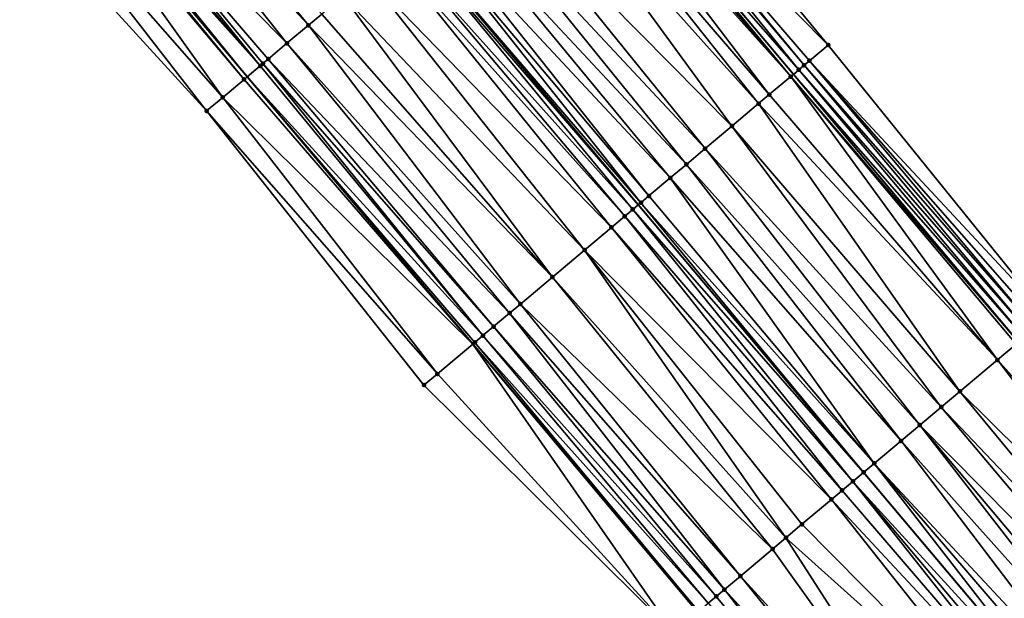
# Model space of a CAD drawing. Header units: feet. Extents: x 2004186 to 2014793, y 836912 to 864902.
# Tile 465 of 656: x 2007906 to 2007962, y 851328 to 851361. Entities that reach past the tile are written whole.
import ezdxf

# ---------------------------------------------------------------- set-up
doc = ezdxf.new("R2010")
doc.units = ezdxf.units.FT
doc.header["$LTSCALE"] = 100
doc.header["$MEASUREMENT"] = 0
for name, color, linetype, lineweight in [('EP_Travel Lane', 5, 'Continuous', 40), ('GPL_Skip Line', 2, 'Continuous', 40), ('Road Shots', 4, 'Continuous', 200), ('Road X-Section', 30, 'Continuous', 13)]:
    doc.layers.add(name, color=color, linetype=linetype, lineweight=lineweight)
doc.layers.add('I-77 SB_MM21-27-Surface-Border', color=7, linetype='Continuous')
doc.layers.add('I-77 SB_MM21-27-Surface-TIN', color=7, linetype='Continuous')

msp = doc.modelspace()

# ---------------------------------------------------------------- linework, layer by layer
at = {"layer": 'EP_Travel Lane'}
for points in [[(2007975.73898233, 851327.6280326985, 432.6249434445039), (2007962.876371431, 851342.9429631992, 432.7072219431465), (2007950.01375748, 851358.2578973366, 432.7882869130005), (2007937.151135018, 851373.5728416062, 432.866027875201), (2007924.28848729, 851388.8878159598, 432.9338996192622), (2007911.425858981, 851404.2027671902, 433.009352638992), (2007898.563325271, 851419.5176057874, 433.1217602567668), (2007885.700702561, 851434.8325503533, 433.1994083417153), (2007872.840440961, 851450.1340239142, 433.2726472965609), (2007859.961248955, 851465.4350803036, 433.3395242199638), (2007847.082088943, 851480.7360986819, 433.4193577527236), (2007834.202984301, 851496.037051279, 433.5215418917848), (2007821.323880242, 851511.3380031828, 433.6239527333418), (2007808.444643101, 851526.6391131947, 433.6726214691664), (2007795.565464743, 851541.9401533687, 433.7450020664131), (2007782.686232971, 851557.2412570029, 433.7958498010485), (2007769.80045487, 851572.5534538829, 433.8815698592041)], [(2007944.582377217, 851327.5398192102, 432.6646370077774), (2007931.693373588, 851342.8324716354, 432.7575893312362), (2007918.804311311, 851358.1251936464, 432.8276804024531), (2007905.915271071, 851373.4178895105, 432.9063615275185), (2007893.026182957, 851388.7106421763, 432.9663860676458), (2007880.13716598, 851404.0033104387, 433.0541352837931), (2007867.248110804, 851419.296024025, 433.1269895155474), (2007854.36051327, 851434.606246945, 433.2021703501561), (2007841.501668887, 851449.9243548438, 433.2782404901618), (2007828.642855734, 851465.2424255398, 433.3669075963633), (2007815.784082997, 851480.56044809, 433.4719377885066), (2007802.925207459, 851495.878593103, 433.5353910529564), (2007790.066345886, 851511.1967214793, 433.6044843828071), (2007777.207489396, 851526.5148438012, 433.675666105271), (2007764.348645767, 851541.832950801, 433.7520069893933), (2007751.491628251, 851557.1347434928, 433.8221837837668), (2007738.599280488, 851572.4246686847, 433.8977102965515)]]:
    msp.add_polyline3d(points, dxfattribs=at)
at = {"layer": 'GPL_Skip Line'}
msp.add_polyline3d([(2007966.90585172, 851320.1897797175, 432.7869067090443), (2007954.024274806, 851335.4887410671, 432.8691550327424), (2007941.142724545, 851350.7876707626, 432.9617984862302), (2007928.261137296, 851366.0866443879, 433.0400154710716), (2007915.379555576, 851381.385611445, 433.1203894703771), (2007902.497949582, 851396.6846073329, 433.1912953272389), (2007889.616391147, 851411.983546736, 433.2807508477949), (2007876.7347808, 851427.2825477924, 433.3499594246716), (2007863.858044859, 851442.5856334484, 433.4222899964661), (2007850.991867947, 851457.8975870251, 433.4969515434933), (2007838.125702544, 851473.2095269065, 433.5762656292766), (2007825.259586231, 851488.5214083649, 433.6754273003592), (2007812.393429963, 851503.8333373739, 433.7584349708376), (2007799.527177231, 851519.1453811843, 433.8024421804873), (2007786.660995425, 851534.457340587, 433.87512449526), (2007773.794784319, 851549.7693348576, 433.9359613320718), (2007760.925126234, 851565.0783076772, 434.0207287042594)], dxfattribs=at)
at = {"layer": 'I-77 SB_MM21-27-Surface-Border', "color": 3, "linetype": 'ByBlock', "lineweight": -2}
for points in [[(2007771.785840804, 851574.226251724, 433.721839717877), (2007784.359459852, 851558.6478275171, 433.6747839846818), (2007797.531852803, 851543.5932292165, 433.5899301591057), (2007810.551148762, 851528.4099401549, 433.5146721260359), (2007823.876611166, 851513.4840653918, 433.4091519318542), (2007837.048867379, 851498.4296298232, 433.2690395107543), (2007849.915049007, 851483.1176706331, 433.1962789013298), (2007862.781279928, 851467.8056527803, 433.1434309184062), (2007876.565888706, 851453.2661024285, 432.934903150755), (2007888.514192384, 851437.2025006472, 433.0035607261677), (2007901.701624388, 851422.1613235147, 432.8718819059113), (2007914.27722043, 851406.6047273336, 432.7900002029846), (2007926.699946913, 851390.9191701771, 432.7554523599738), (2007939.275635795, 851375.3624637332, 432.7097808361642), (2007952.004267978, 851359.9346306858, 432.6455419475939), (2007964.579924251, 851344.3779629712, 432.5871516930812), (2007977.767407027, 851329.336725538, 432.475256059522), (2007990.798725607, 851314.140096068, 432.4224696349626)], [(2007943.161217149, 851326.3435795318, 432.5948221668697), (2007928.902533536, 851340.4834130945, 432.6035310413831), (2007916.479969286, 851356.168777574, 432.7013596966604), (2007902.986319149, 851370.9526016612, 432.740860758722), (2007889.798714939, 851385.9939833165, 432.8053747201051), (2007876.611148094, 851401.0353205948, 432.8844560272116), (2007863.576594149, 851416.20544861, 432.9721088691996), (2007850.688726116, 851431.5217712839, 433.0394156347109), (2007837.669385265, 851446.7051137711, 433.096581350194), (2007824.803240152, 851462.0170295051, 433.1840733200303), (2007812.243435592, 851477.5861523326, 433.3117517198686), (2007799.224164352, 851492.7694119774, 433.39704187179), (2007786.664291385, 851508.3386162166, 433.4970630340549), (2007774.257467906, 851524.0365677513, 433.5683764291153), (2007761.391244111, 851539.3485771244, 433.6240613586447), (2007748.533134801, 851554.6438191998, 433.6980533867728), (2007735.956018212, 851570.1990990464, 433.7983532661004)]]:
    msp.add_polyline3d(points, dxfattribs=at)
at = {"layer": 'I-77 SB_MM21-27-Surface-TIN', "color": 128, "linetype": 'ByBlock', "lineweight": -2}
for points in [[(2007909.565591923, 851376.4909381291, 432.9997755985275), (2007908.647593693, 851375.7180996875, 432.9791833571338), (2007922.294206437, 851361.063126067, 432.9286451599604)], [(2007909.565591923, 851376.4909381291, 432.9997755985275), (2007922.294206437, 851361.063126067, 432.9286451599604), (2007923.059197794, 851361.7071666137, 432.9430100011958)], [(2007908.647593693, 851375.7180996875, 432.9791833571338), (2007906.964609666, 851374.3012140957, 432.9463948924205), (2007921.070215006, 851360.0326674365, 432.9036108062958)], [(2007908.647593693, 851375.7180996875, 432.9791833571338), (2007921.070215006, 851360.0326674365, 432.9036108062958), (2007922.294206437, 851361.063126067, 432.9286451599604)], [(2007939.275635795, 851375.3624637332, 432.7097808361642), (2007937.89902201, 851374.202750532, 432.8284911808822), (2007952.004267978, 851359.9346306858, 432.6455419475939)], [(2007906.505610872, 851373.914794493, 432.9362242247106), (2007906.199593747, 851373.6572027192, 432.9224505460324), (2007919.540220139, 851358.7446007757, 432.8701414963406)], [(2007906.964609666, 851374.3012140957, 432.9463948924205), (2007906.505610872, 851373.914794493, 432.9362242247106), (2007919.540220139, 851358.7446007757, 432.8701414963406)], [(2007906.964609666, 851374.3012140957, 432.9463948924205), (2007919.999230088, 851359.1310071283, 432.8846635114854), (2007921.070215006, 851360.0326674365, 432.9036108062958)], [(2007906.964609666, 851374.3012140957, 432.9463948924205), (2007919.693228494, 851358.873396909, 432.8769473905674), (2007919.999230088, 851359.1310071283, 432.8846635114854)], [(2007906.964609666, 851374.3012140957, 432.9463948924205), (2007919.540220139, 851358.7446007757, 432.8701414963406), (2007919.693228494, 851358.873396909, 432.8769473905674)], [(2007937.74605592, 851374.0739042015, 432.8381699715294), (2007937.151135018, 851373.5728416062, 432.866027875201), (2007950.321699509, 851358.5172515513, 432.7748326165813)], [(2007937.89902201, 851374.202750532, 432.8284911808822), (2007937.74605592, 851374.0739042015, 432.8381699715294), (2007950.627638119, 851358.7749365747, 432.7579831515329)], [(2007937.74605592, 851374.0739042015, 432.8381699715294), (2007950.321699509, 851358.5172515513, 432.7748326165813), (2007950.627638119, 851358.7749365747, 432.7579831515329)], [(2007937.89902201, 851374.202750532, 432.8284911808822), (2007950.933564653, 851359.03263594, 432.7364237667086), (2007952.004267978, 851359.9346306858, 432.6455419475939)], [(2007937.89902201, 851374.202750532, 432.8284911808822), (2007950.627638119, 851358.7749365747, 432.7579831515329), (2007950.933564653, 851359.03263594, 432.7364237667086)], [(2007905.740554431, 851373.2708312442, 432.8964748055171), (2007918.622138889, 851357.9718609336, 432.8171692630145), (2007905.915271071, 851373.4178895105, 432.9063615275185)], [(2007906.199593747, 851373.6572027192, 432.9224505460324), (2007905.915271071, 851373.4178895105, 432.9063615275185), (2007918.804311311, 851358.1251936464, 432.8276804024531)], [(2007918.622138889, 851357.9718609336, 432.8171692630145), (2007918.804311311, 851358.1251936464, 432.8276804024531), (2007905.915271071, 851373.4178895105, 432.9063615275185)], [(2007906.199593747, 851373.6572027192, 432.9224505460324), (2007918.804311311, 851358.1251936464, 432.8276804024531), (2007919.540220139, 851358.7446007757, 432.8701414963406)], [(2007936.828220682, 851373.3008721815, 432.8811487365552), (2007949.862778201, 851358.1307399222, 432.7948833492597), (2007937.151135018, 851373.5728416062, 432.866027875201)], [(2007949.862778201, 851358.1307399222, 432.7948833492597), (2007950.01375748, 851358.2578973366, 432.7882869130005), (2007937.151135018, 851373.5728416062, 432.866027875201)], [(2007950.321699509, 851358.5172515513, 432.7748326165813), (2007937.151135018, 851373.5728416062, 432.866027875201), (2007950.01375748, 851358.2578973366, 432.7882869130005)], [(2007905.740554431, 851373.2708312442, 432.8964748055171), (2007904.210436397, 851371.9829108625, 432.81496748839), (2007917.398051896, 851356.9415157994, 432.7548628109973)], [(2007905.740554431, 851373.2708312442, 432.8964748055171), (2007917.398051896, 851356.9415157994, 432.7548628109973), (2007918.622138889, 851357.9718609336, 432.8171692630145)], [(2007936.522267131, 851373.0432049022, 432.8921710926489), (2007935.604385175, 851372.270228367, 432.9169287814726), (2007948.63894855, 851357.1000891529, 432.8329472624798)], [(2007936.828220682, 851373.3008721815, 432.8811487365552), (2007936.522267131, 851373.0432049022, 432.8921710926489), (2007949.862778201, 851358.1307399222, 432.7948833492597)], [(2007936.522267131, 851373.0432049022, 432.8921710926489), (2007948.63894855, 851357.1000891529, 432.8329472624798), (2007949.862778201, 851358.1307399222, 432.7948833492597)], [(2007935.604385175, 851372.270228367, 432.9169287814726), (2007934.686488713, 851371.4972690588, 432.9360290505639), (2007948.027024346, 851356.5847749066, 432.8483214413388)], [(2007935.604385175, 851372.270228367, 432.9169287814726), (2007948.027024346, 851356.5847749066, 432.8483214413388), (2007948.63894855, 851357.1000891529, 432.8329472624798)], [(2007904.210436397, 851371.9829108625, 432.81496748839), (2007902.986319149, 851370.9526016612, 432.740860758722), (2007916.479969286, 851356.168777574, 432.7013596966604)], [(2007904.210436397, 851371.9829108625, 432.81496748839), (2007916.479969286, 851356.168777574, 432.7013596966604), (2007917.398051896, 851356.9415157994, 432.7548628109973)], [(2007934.686488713, 851371.4972690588, 432.9360290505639), (2007932.391689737, 851369.5649394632, 432.9612270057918), (2007946.497170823, 851355.2965403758, 432.8699804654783)], [(2007934.686488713, 851371.4972690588, 432.9360290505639), (2007946.497170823, 851355.2965403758, 432.8699804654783), (2007948.027024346, 851356.5847749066, 432.8483214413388)], [(2007932.391689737, 851369.5649394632, 432.9612270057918), (2007931.320785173, 851368.6631837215, 432.9736199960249), (2007944.967303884, 851354.0083217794, 432.8864067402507)], [(2007932.391689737, 851369.5649394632, 432.9612270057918), (2007944.967303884, 851354.0083217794, 432.8864067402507), (2007946.497170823, 851355.2965403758, 432.8699804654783)], [(2007931.320785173, 851368.6631837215, 432.9736199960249), (2007930.24990012, 851367.7614048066, 432.9936230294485), (2007943.896398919, 851353.1065665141, 432.8986432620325)], [(2007931.320785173, 851368.6631837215, 432.9736199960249), (2007943.896398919, 851353.1065665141, 432.8986432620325), (2007944.967303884, 851354.0083217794, 432.8864067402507)], [(2007930.24990012, 851367.7614048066, 432.9936230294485), (2007929.332028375, 851366.9884161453, 433.0223629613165), (2007942.978500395, 851352.3336096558, 432.9169390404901)], [(2007930.24990012, 851367.7614048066, 432.9936230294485), (2007942.978500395, 851352.3336096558, 432.9169390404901), (2007943.896398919, 851353.1065665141, 432.8986432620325)], [(2007928.873081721, 851366.6019346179, 433.0325282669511), (2007928.261137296, 851366.0866443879, 433.0400154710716), (2007941.29571233, 851350.9164913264, 432.9605814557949)], [(2007929.332028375, 851366.9884161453, 433.0223629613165), (2007928.873081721, 851366.6019346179, 433.0325282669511), (2007941.75465982, 851351.3029718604, 432.9507423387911)], [(2007928.873081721, 851366.6019346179, 433.0325282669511), (2007941.29571233, 851350.9164913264, 432.9605814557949), (2007941.75465982, 851351.3029718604, 432.9507423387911)], [(2007929.332028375, 851366.9884161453, 433.0223629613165), (2007941.75465982, 851351.3029718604, 432.9507423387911), (2007942.978500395, 851352.3336096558, 432.9169390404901)], [(2007928.108151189, 851365.9578218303, 433.0418872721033), (2007941.142724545, 851350.7876707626, 432.9617984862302), (2007928.261137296, 851366.0866443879, 433.0400154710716)], [(2007941.29571233, 851350.9164913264, 432.9605814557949), (2007928.261137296, 851366.0866443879, 433.0400154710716), (2007941.142724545, 851350.7876707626, 432.9617984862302)], [(2007927.496191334, 851365.4425499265, 433.0433561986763), (2007927.037203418, 851365.0561174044, 433.037428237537), (2007940.377769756, 851350.1435867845, 432.9616965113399)], [(2007928.108151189, 851365.9578218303, 433.0418872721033), (2007927.496191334, 851365.4425499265, 433.0433561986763), (2007940.836748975, 851350.5300296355, 432.9642325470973)], [(2007927.496191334, 851365.4425499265, 433.0433561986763), (2007940.377769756, 851350.1435867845, 432.9616965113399), (2007940.836748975, 851350.5300296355, 432.9642325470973)], [(2007928.108151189, 851365.9578218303, 433.0418872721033), (2007940.836748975, 851350.5300296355, 432.9642325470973), (2007941.142724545, 851350.7876707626, 432.9617984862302)], [(2007927.037203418, 851365.0561174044, 433.037428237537), (2007925.660202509, 851363.8968639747, 433.0051498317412), (2007939.612781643, 851349.4995423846, 432.9485970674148)], [(2007927.037203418, 851365.0561174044, 433.037428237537), (2007939.612781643, 851349.4995423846, 432.9485970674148), (2007940.377769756, 851350.1435867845, 432.9616965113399)], [(2007925.660202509, 851363.8968639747, 433.0051498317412), (2007924.283204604, 851362.7376069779, 432.9740429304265), (2007938.082774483, 851348.2114903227, 432.9103334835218)], [(2007925.660202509, 851363.8968639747, 433.0051498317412), (2007938.082774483, 851348.2114903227, 432.9103334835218), (2007939.612781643, 851349.4995423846, 432.9485970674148)], [(2007924.283204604, 851362.7376069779, 432.9740429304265), (2007923.059197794, 851361.7071666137, 432.9430100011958), (2007936.246786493, 851346.6658033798, 432.8724526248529)], [(2007924.283204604, 851362.7376069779, 432.9740429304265), (2007936.246786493, 851346.6658033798, 432.8724526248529), (2007938.082774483, 851348.2114903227, 432.9103334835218)], [(2007923.059197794, 851361.7071666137, 432.9430100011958), (2007922.294206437, 851361.063126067, 432.9286451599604), (2007936.246786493, 851346.6658033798, 432.8724526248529)], [(2007922.294206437, 851361.063126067, 432.9286451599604), (2007921.070215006, 851360.0326674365, 432.9036108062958), (2007934.410787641, 851345.1201293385, 432.8303349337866)], [(2007922.294206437, 851361.063126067, 432.9286451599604), (2007934.410787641, 851345.1201293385, 432.8303349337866), (2007936.246786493, 851346.6658033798, 432.8724526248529)], [(2007921.070215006, 851360.0326674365, 432.9036108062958), (2007919.999230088, 851359.1310071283, 432.8846635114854), (2007933.798792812, 851344.6048989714, 432.8181631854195)], [(2007921.070215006, 851360.0326674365, 432.9036108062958), (2007933.798792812, 851344.6048989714, 432.8181631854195), (2007934.410787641, 851345.1201293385, 432.8303349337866)], [(2007952.004267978, 851359.9346306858, 432.6455419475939), (2007950.933564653, 851359.03263594, 432.7364237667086), (2007964.579924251, 851344.3779629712, 432.5871516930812)], [(2007919.540220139, 851358.7446007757, 432.8701414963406), (2007918.804311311, 851358.1251936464, 432.8276804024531), (2007932.268794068, 851343.316836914, 432.7831821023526)], [(2007919.693228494, 851358.873396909, 432.8769473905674), (2007919.540220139, 851358.7446007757, 432.8701414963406), (2007932.268794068, 851343.316836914, 432.7831821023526)], [(2007919.999230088, 851359.1310071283, 432.8846635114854), (2007919.693228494, 851358.873396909, 432.8769473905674), (2007932.880806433, 851343.832046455, 432.8021931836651)], [(2007919.693228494, 851358.873396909, 432.8769473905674), (2007932.268794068, 851343.316836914, 432.7831821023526), (2007932.880806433, 851343.832046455, 432.8021931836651)], [(2007919.999230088, 851359.1310071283, 432.8846635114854), (2007932.880806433, 851343.832046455, 432.8021931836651), (2007933.798792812, 851344.6048989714, 432.8181631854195)], [(2007950.627638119, 851358.7749365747, 432.7579831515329), (2007950.321699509, 851358.5172515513, 432.7748326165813), (2007963.509223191, 851343.4759655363, 432.6789166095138)], [(2007950.933564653, 851359.03263594, 432.7364237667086), (2007950.627638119, 851358.7749365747, 432.7579831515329), (2007963.815148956, 851343.7336658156, 432.6570571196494)], [(2007950.627638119, 851358.7749365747, 432.7579831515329), (2007963.509223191, 851343.4759655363, 432.6789166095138), (2007963.815148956, 851343.7336658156, 432.6570571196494)], [(2007950.933564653, 851359.03263594, 432.7364237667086), (2007964.12106395, 851343.991378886, 432.6309969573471), (2007964.579924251, 851344.3779629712, 432.5871516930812)], [(2007950.933564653, 851359.03263594, 432.7364237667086), (2007963.815148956, 851343.7336658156, 432.6570571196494), (2007964.12106395, 851343.991378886, 432.6309969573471)], [(2007918.622138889, 851357.9718609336, 432.8171692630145), (2007931.693373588, 851342.8324716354, 432.7575893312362), (2007918.804311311, 851358.1251936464, 432.8276804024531)], [(2007931.809771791, 851342.9304452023, 432.7638520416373), (2007918.804311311, 851358.1251936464, 432.8276804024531), (2007931.693373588, 851342.8324716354, 432.7575893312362)], [(2007932.268794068, 851343.316836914, 432.7831821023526), (2007918.804311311, 851358.1251936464, 432.8276804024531), (2007931.809771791, 851342.9304452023, 432.7638520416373)], [(2007949.862778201, 851358.1307399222, 432.7948833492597), (2007948.63894855, 851357.1000891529, 432.8329472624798), (2007961.673493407, 851341.9299719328, 432.7417429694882)], [(2007949.862778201, 851358.1307399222, 432.7948833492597), (2007962.876371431, 851342.9429631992, 432.7072219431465), (2007950.01375748, 851358.2578973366, 432.7882869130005)], [(2007949.862778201, 851358.1307399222, 432.7948833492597), (2007962.744353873, 851342.8317800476, 432.7121506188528), (2007962.876371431, 851342.9429631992, 432.7072219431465)], [(2007949.862778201, 851358.1307399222, 432.7948833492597), (2007961.673493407, 851341.9299719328, 432.7417429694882), (2007962.744353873, 851342.8317800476, 432.7121506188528)], [(2007950.321699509, 851358.5172515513, 432.7748326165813), (2007950.01375748, 851358.2578973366, 432.7882869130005), (2007963.20328266, 851343.2182827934, 432.695017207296)], [(2007963.20328266, 851343.2182827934, 432.695017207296), (2007950.01375748, 851358.2578973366, 432.7882869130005), (2007962.876371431, 851342.9429631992, 432.7072219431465)], [(2007950.321699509, 851358.5172515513, 432.7748326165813), (2007963.20328266, 851343.2182827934, 432.695017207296), (2007963.509223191, 851343.4759655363, 432.6789166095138)], [(2007918.622138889, 851357.9718609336, 432.8171692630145), (2007917.398051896, 851356.9415157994, 432.7548628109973), (2007931.693373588, 851342.8324716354, 432.7575893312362)], [(2007948.63894855, 851357.1000891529, 432.8329472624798), (2007948.027024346, 851356.5847749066, 432.8483214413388), (2007961.673493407, 851341.9299719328, 432.7417429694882)], [(2007917.398051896, 851356.9415157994, 432.7548628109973), (2007916.479969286, 851356.168777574, 432.7013596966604), (2007929.667603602, 851341.1273601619, 432.6485944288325)], [(2007917.398051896, 851356.9415157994, 432.7548628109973), (2007929.667603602, 851341.1273601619, 432.6485944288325), (2007931.693373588, 851342.8324716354, 432.7575893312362)], [(2007948.027024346, 851356.5847749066, 432.8483214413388), (2007946.497170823, 851355.2965403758, 432.8699804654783), (2007959.531724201, 851340.1264130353, 432.7820996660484)], [(2007948.027024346, 851356.5847749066, 432.8483214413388), (2007959.531724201, 851340.1264130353, 432.7820996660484), (2007961.673493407, 851341.9299719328, 432.7417429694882)], [(2007916.479969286, 851356.168777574, 432.7013596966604), (2007928.902533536, 851340.4834130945, 432.6035310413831), (2007929.667603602, 851341.1273601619, 432.6485944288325)], [(2007946.497170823, 851355.2965403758, 432.8699804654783), (2007944.967303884, 851354.0083217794, 432.8864067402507), (2007958.460810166, 851339.2246685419, 432.7907987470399)], [(2007946.497170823, 851355.2965403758, 432.8699804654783), (2007958.460810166, 851339.2246685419, 432.7907987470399), (2007959.531724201, 851340.1264130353, 432.7820996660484)], [(2007944.967303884, 851354.0083217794, 432.8864067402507), (2007943.896398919, 851353.1065665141, 432.8986432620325), (2007957.236920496, 851338.1940890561, 432.8054532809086)], [(2007944.967303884, 851354.0083217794, 432.8864067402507), (2007957.236920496, 851338.1940890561, 432.8054532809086), (2007958.460810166, 851339.2246685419, 432.7907987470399)], [(2007943.896398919, 851353.1065665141, 432.8986432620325), (2007942.978500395, 851352.3336096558, 432.9169390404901), (2007956.166033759, 851337.2923121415, 432.8247994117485)], [(2007943.896398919, 851353.1065665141, 432.8986432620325), (2007956.166033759, 851337.2923121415, 432.8247994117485), (2007957.236920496, 851338.1940890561, 432.8054532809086)], [(2007942.978500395, 851352.3336096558, 432.9169390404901), (2007941.75465982, 851351.3029718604, 432.9507423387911), (2007954.636209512, 851336.0040428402, 432.8578770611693)], [(2007942.978500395, 851352.3336096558, 432.9169390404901), (2007954.636209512, 851336.0040428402, 432.8578770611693), (2007956.166033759, 851337.2923121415, 432.8247994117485)], [(2007941.29571233, 851350.9164913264, 432.9605814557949), (2007941.142724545, 851350.7876707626, 432.9617984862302), (2007954.024274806, 851335.4887410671, 432.8691550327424)], [(2007941.75465982, 851351.3029718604, 432.9507423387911), (2007941.29571233, 851350.9164913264, 432.9605814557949), (2007954.636209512, 851336.0040428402, 432.8578770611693)], [(2007941.29571233, 851350.9164913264, 432.9605814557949), (2007954.024274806, 851335.4887410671, 432.8691550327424), (2007954.636209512, 851336.0040428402, 432.8578770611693)], [(2007940.836748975, 851350.5300296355, 432.9642325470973), (2007940.377769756, 851350.1435867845, 432.9616965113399), (2007953.412317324, 851334.9734663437, 432.8715498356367)], [(2007940.836748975, 851350.5300296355, 432.9642325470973), (2007954.024274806, 851335.4887410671, 432.8691550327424), (2007941.142724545, 851350.7876707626, 432.9617984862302)], [(2007940.836748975, 851350.5300296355, 432.9642325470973), (2007953.412317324, 851334.9734663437, 432.8715498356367), (2007954.024274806, 851335.4887410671, 432.8691550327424)], [(2007940.377769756, 851350.1435867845, 432.9616965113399), (2007939.612781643, 851349.4995423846, 432.9485970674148), (2007952.800342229, 851334.4582125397, 432.8670748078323)], [(2007940.377769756, 851350.1435867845, 432.9616965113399), (2007952.800342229, 851334.4582125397, 432.8670748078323), (2007953.412317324, 851334.9734663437, 432.8715498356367)], [(2007939.612781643, 851349.4995423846, 432.9485970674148), (2007938.082774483, 851348.2114903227, 432.9103334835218), (2007952.188352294, 851333.9429763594, 432.8568120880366)], [(2007939.612781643, 851349.4995423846, 432.9485970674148), (2007952.188352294, 851333.9429763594, 432.8568120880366), (2007952.800342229, 851334.4582125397, 432.8670748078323)], [(2007938.082774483, 851348.2114903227, 432.9103334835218), (2007936.246786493, 851346.6658033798, 432.8724526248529), (2007949.587346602, 851331.7532801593, 432.7942909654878)], [(2007938.082774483, 851348.2114903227, 432.9103334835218), (2007950.505343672, 851332.5261199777, 432.8144310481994), (2007952.188352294, 851333.9429763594, 432.8568120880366)], [(2007938.082774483, 851348.2114903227, 432.9103334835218), (2007949.587346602, 851331.7532801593, 432.7942909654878), (2007950.505343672, 851332.5261199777, 432.8144310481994)], [(2007936.246786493, 851346.6658033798, 432.8724526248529), (2007934.410787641, 851345.1201293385, 432.8303349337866), (2007948.822344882, 851331.109251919, 432.7758847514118)], [(2007936.246786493, 851346.6658033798, 432.8724526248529), (2007948.822344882, 851331.109251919, 432.7758847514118), (2007949.587346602, 851331.7532801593, 432.7942909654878)], [(2007934.410787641, 851345.1201293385, 432.8303349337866), (2007933.798792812, 851344.6048989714, 432.8181631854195), (2007946.986347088, 851329.5635766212, 432.7341796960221)], [(2007934.410787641, 851345.1201293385, 432.8303349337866), (2007946.986347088, 851329.5635766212, 432.7341796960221), (2007948.822344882, 851331.109251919, 432.7758847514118)], [(2007933.798792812, 851344.6048989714, 432.8181631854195), (2007932.880806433, 851343.832046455, 432.8021931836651), (2007946.068358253, 851328.7907270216, 432.7172516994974)], [(2007933.798792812, 851344.6048989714, 432.8181631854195), (2007946.068358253, 851328.7907270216, 432.7172516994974), (2007946.986347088, 851329.5635766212, 432.7341796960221)], [(2007932.880806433, 851343.832046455, 432.8021931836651), (2007932.268794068, 851343.316836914, 432.7831821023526), (2007945.609366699, 851328.4042988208, 432.7099046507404)], [(2007932.880806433, 851343.832046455, 432.8021931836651), (2007945.609366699, 851328.4042988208, 432.7099046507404), (2007946.068358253, 851328.7907270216, 432.7172516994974)], [(2007931.809771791, 851342.9304452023, 432.7638520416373), (2007931.693373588, 851342.8324716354, 432.7575893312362), (2007944.582377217, 851327.5398192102, 432.6646370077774)], [(2007932.268794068, 851343.316836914, 432.7831821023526), (2007931.809771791, 851342.9304452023, 432.7638520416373), (2007945.150351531, 851328.0178986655, 432.6933474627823)], [(2007931.809771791, 851342.9304452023, 432.7638520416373), (2007944.582377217, 851327.5398192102, 432.6646370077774), (2007945.150351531, 851328.0178986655, 432.6933474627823)], [(2007932.268794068, 851343.316836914, 432.7831821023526), (2007945.150351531, 851328.0178986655, 432.6933474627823), (2007945.609366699, 851328.4042988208, 432.7099046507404)], [(2007929.667603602, 851341.1273601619, 432.6485944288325), (2007943.161217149, 851326.3435795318, 432.5948221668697), (2007931.693373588, 851342.8324716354, 432.7575893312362)], [(2007944.538308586, 851327.5027254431, 432.6624093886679), (2007944.582377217, 851327.5398192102, 432.6646370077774), (2007931.693373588, 851342.8324716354, 432.7575893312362)], [(2007944.538308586, 851327.5027254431, 432.6624093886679), (2007931.693373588, 851342.8324716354, 432.7575893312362), (2007943.161217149, 851326.3435795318, 432.5948221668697)], [(2007962.744353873, 851342.8317800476, 432.7121506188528), (2007961.673493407, 851341.9299719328, 432.7417429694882), (2007975.014025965, 851327.0174814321, 432.6528171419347)], [(2007961.673493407, 851341.9299719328, 432.7417429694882), (2007959.531724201, 851340.1264130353, 432.7820996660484), (2007973.790168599, 851325.9868635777, 432.6800747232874)], [(2007961.673493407, 851341.9299719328, 432.7417429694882), (2007973.790168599, 851325.9868635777, 432.6800747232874), (2007975.014025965, 851327.0174814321, 432.6528171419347)], [(2007929.667603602, 851341.1273601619, 432.6485944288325), (2007928.902533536, 851340.4834130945, 432.6035310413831), (2007943.161217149, 851326.3435795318, 432.5948221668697)], [(2007959.531724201, 851340.1264130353, 432.7820996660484), (2007958.460810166, 851339.2246685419, 432.7907987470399), (2007972.260323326, 851324.6986192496, 432.7049548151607)], [(2007959.531724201, 851340.1264130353, 432.7820996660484), (2007972.260323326, 851324.6986192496, 432.7049548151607), (2007973.790168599, 851325.9868635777, 432.6800747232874)], [(2007958.460810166, 851339.2246685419, 432.7907987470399), (2007957.236920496, 851338.1940890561, 432.8054532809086), (2007971.342398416, 851323.9256937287, 432.7129614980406)], [(2007958.460810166, 851339.2246685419, 432.7907987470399), (2007971.342398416, 851323.9256937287, 432.7129614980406), (2007972.260323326, 851324.6986192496, 432.7049548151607)], [(2007957.236920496, 851338.1940890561, 432.8054532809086), (2007956.166033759, 851337.2923121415, 432.8247994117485), (2007969.506558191, 851322.3798312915, 432.732717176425)], [(2007957.236920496, 851338.1940890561, 432.8054532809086), (2007970.118495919, 851322.895129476, 432.7226163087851), (2007971.342398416, 851323.9256937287, 432.7129614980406)], [(2007957.236920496, 851338.1940890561, 432.8054532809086), (2007969.506558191, 851322.3798312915, 432.732717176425), (2007970.118495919, 851322.895129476, 432.7226163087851)], [(2007956.166033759, 851337.2923121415, 432.8247994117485), (2007954.636209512, 851336.0040428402, 432.8578770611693), (2007968.282707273, 851321.3492057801, 432.7624892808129)], [(2007956.166033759, 851337.2923121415, 432.8247994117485), (2007968.282707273, 851321.3492057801, 432.7624892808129), (2007969.506558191, 851322.3798312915, 432.732717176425)], [(2007954.636209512, 851336.0040428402, 432.8578770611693), (2007954.024274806, 851335.4887410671, 432.8691550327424), (2007966.90585172, 851320.1897797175, 432.7869067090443)], [(2007954.636209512, 851336.0040428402, 432.8578770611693), (2007966.90585172, 851320.1897797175, 432.7869067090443), (2007967.670782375, 851320.8338923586, 432.777593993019)], [(2007954.636209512, 851336.0040428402, 432.8578770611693), (2007967.670782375, 851320.8338923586, 432.777593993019), (2007968.282707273, 851321.3492057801, 432.7624892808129)], [(2007953.412317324, 851334.9734663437, 432.8715498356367), (2007966.90585172, 851320.1897797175, 432.7869067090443), (2007954.024274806, 851335.4887410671, 432.8691550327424)], [(2007953.412317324, 851334.9734663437, 432.8715498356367), (2007952.800342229, 851334.4582125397, 432.8670748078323), (2007965.834907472, 851319.2880711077, 432.7838241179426)], [(2007953.412317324, 851334.9734663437, 432.8715498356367), (2007966.293895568, 851319.674503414, 432.7898219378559), (2007966.90585172, 851320.1897797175, 432.7869067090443)], [(2007953.412317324, 851334.9734663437, 432.8715498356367), (2007965.834907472, 851319.2880711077, 432.7838241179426), (2007966.293895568, 851319.674503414, 432.7898219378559)], [(2007952.188352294, 851333.9429763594, 432.8568120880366), (2007950.505343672, 851332.5261199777, 432.8144310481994), (2007964.61091303, 851318.2576160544, 432.7576178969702)], [(2007952.800342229, 851334.4582125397, 432.8670748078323), (2007952.188352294, 851333.9429763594, 432.8568120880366), (2007965.834907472, 851319.2880711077, 432.7838241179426)], [(2007952.188352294, 851333.9429763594, 432.8568120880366), (2007964.61091303, 851318.2576160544, 432.7576178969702), (2007965.834907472, 851319.2880711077, 432.7838241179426)], [(2007950.505343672, 851332.5261199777, 432.8144310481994), (2007949.587346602, 851331.7532801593, 432.7942909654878), (2007964.61091303, 851318.2576160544, 432.7576178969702)], [(2007949.587346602, 851331.7532801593, 432.7942909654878), (2007948.822344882, 851331.109251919, 432.7758847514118), (2007960.479928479, 851314.7798341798, 432.6678812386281)], [(2007949.587346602, 851331.7532801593, 432.7942909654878), (2007960.479928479, 851314.7798341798, 432.6678812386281), (2007964.61091303, 851318.2576160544, 432.7576178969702)], [(2007948.822344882, 851331.109251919, 432.7758847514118), (2007946.986347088, 851329.5635766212, 432.7341796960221), (2007960.479928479, 851314.7798341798, 432.6678812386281)], [(2007946.986347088, 851329.5635766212, 432.7341796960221), (2007946.068358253, 851328.7907270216, 432.7172516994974), (2007959.561943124, 851314.0069804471, 432.6523127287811)], [(2007946.986347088, 851329.5635766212, 432.7341796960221), (2007959.561943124, 851314.0069804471, 432.6523127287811), (2007960.479928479, 851314.7798341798, 432.6678812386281)], [(2007945.609366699, 851328.4042988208, 432.7099046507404), (2007945.150351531, 851328.0178986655, 432.6933474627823), (2007958.337954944, 851312.9765179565, 432.6285489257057)], [(2007946.068358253, 851328.7907270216, 432.7172516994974), (2007945.609366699, 851328.4042988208, 432.7099046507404), (2007958.337954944, 851312.9765179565, 432.6285489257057)], [(2007946.068358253, 851328.7907270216, 432.7172516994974), (2007958.337954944, 851312.9765179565, 432.6285489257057), (2007959.561943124, 851314.0069804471, 432.6523127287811)]]:
    msp.add_3dface(points, dxfattribs=at)
at = {"layer": 'Road Shots', "lineweight": 100}
for p in [(2007922.294206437, 851361.063126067, 432.9286451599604), (2007921.070215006, 851360.0326674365, 432.9036108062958), (2007952.004267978, 851359.9346306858, 432.6455419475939), (2007919.540220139, 851358.7446007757, 432.8701414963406), (2007919.693228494, 851358.873396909, 432.8769473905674), (2007919.999230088, 851359.1310071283, 432.8846635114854), (2007950.627638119, 851358.7749365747, 432.7579831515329), (2007950.933564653, 851359.03263594, 432.7364237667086), (2007949.862778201, 851358.1307399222, 432.7948833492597), (2007950.321699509, 851358.5172515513, 432.7748326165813), (2007918.622138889, 851357.9718609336, 432.8171692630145), (2007948.63894855, 851357.1000891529, 432.8329472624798), (2007917.398051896, 851356.9415157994, 432.7548628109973), (2007948.027024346, 851356.5847749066, 432.8483214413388), (2007916.479969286, 851356.168777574, 432.7013596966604), (2007946.497170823, 851355.2965403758, 432.8699804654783), (2007944.967303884, 851354.0083217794, 432.8864067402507), (2007943.896398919, 851353.1065665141, 432.8986432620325), (2007942.978500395, 851352.3336096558, 432.9169390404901), (2007941.29571233, 851350.9164913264, 432.9605814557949), (2007941.75465982, 851351.3029718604, 432.9507423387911), (2007940.836748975, 851350.5300296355, 432.9642325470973), (2007940.377769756, 851350.1435867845, 432.9616965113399), (2007939.612781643, 851349.4995423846, 432.9485970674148), (2007938.082774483, 851348.2114903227, 432.9103334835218), (2007936.246786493, 851346.6658033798, 432.8724526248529), (2007934.410787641, 851345.1201293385, 432.8303349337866), (2007933.798792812, 851344.6048989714, 432.8181631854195), (2007932.880806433, 851343.832046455, 432.8021931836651), (2007931.809771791, 851342.9304452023, 432.7638520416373), (2007932.268794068, 851343.316836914, 432.7831821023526), (2007961.673493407, 851341.9299719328, 432.7417429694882), (2007929.667603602, 851341.1273601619, 432.6485944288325), (2007928.902533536, 851340.4834130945, 432.6035310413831), (2007959.531724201, 851340.1264130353, 432.7820996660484), (2007958.460810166, 851339.2246685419, 432.7907987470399), (2007957.236920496, 851338.1940890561, 432.8054532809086), (2007956.166033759, 851337.2923121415, 432.8247994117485), (2007954.636209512, 851336.0040428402, 432.8578770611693), (2007954.024274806, 851335.4887410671, 432.8691550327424), (2007953.412317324, 851334.9734663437, 432.8715498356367), (2007952.188352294, 851333.9429763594, 432.8568120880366), (2007952.800342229, 851334.4582125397, 432.8670748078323), (2007950.505343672, 851332.5261199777, 432.8144310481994), (2007949.587346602, 851331.7532801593, 432.7942909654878), (2007948.822344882, 851331.109251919, 432.7758847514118), (2007946.986347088, 851329.5635766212, 432.7341796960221), (2007945.609366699, 851328.4042988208, 432.7099046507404), (2007946.068358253, 851328.7907270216, 432.7172516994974)]:
    msp.add_point(p, dxfattribs=at)
at = {"layer": 'Road X-Section', "extrusion": (-0.6440791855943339, 0.7649484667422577, 0.003980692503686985), "elevation": -642011.892751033, "flags": 128}
msp.add_lwpolyline([(-2084309.934498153, 2988.376965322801), (-2084311.134498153, 2988.430468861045), (-2084312.734498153, 2988.492775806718), (-2084313.934498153, 2988.545748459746), (-2084314.134498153, 2988.552554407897), (-2084314.534498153, 2988.56027058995), (-2084315.934498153, 2988.579218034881), (-2084317.534498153, 2988.604252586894), (-2084318.534498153, 2988.618617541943), (-2084320.134498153, 2988.64965071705), (-2084321.934498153, 2988.680757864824), (-2084323.734498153, 2988.713036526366), (-2084324.334498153, 2988.718964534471), (-2084325.134498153, 2988.717495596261), (-2084326.134498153, 2988.708136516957), (-2084326.734498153, 2988.697971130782), (-2084327.934498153, 2988.669230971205), (-2084329.334498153, 2988.649227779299), (-2084330.734498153, 2988.636834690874), (-2084333.734498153, 2988.611636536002), (-2084334.934498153, 2988.592536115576), (-2084336.134498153, 2988.567778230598), (-2084336.534498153, 2988.556755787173), (-2084337.734498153, 2988.513776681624), (-2084337.934498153, 2988.504097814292), (-2084339.734498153, 2988.385386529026)], dxfattribs=at)
at = {"layer": 'Road X-Section', "extrusion": (-0.6440791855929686, 0.7649484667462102, 0.003980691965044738), "elevation": -642031.8927451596, "flags": 128}
msp.add_lwpolyline([(-2084309.334500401, 2988.35840451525), (-2084310.334500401, 2988.403468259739), (-2084313.134500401, 2988.518726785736), (-2084313.734500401, 2988.538056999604), (-2084314.534500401, 2988.557068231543), (-2084315.734500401, 2988.573038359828), (-2084316.534500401, 2988.585210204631), (-2084318.934500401, 2988.627328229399), (-2084321.334500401, 2988.6652093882), (-2084323.334500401, 2988.703473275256), (-2084324.334500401, 2988.716572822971), (-2084324.934500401, 2988.719108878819), (-2084325.534500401, 2988.715457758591), (-2084326.134500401, 2988.705618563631), (-2084327.734500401, 2988.671814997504), (-2084328.934500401, 2988.653519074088), (-2084330.334500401, 2988.641282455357), (-2084332.334500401, 2988.624856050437), (-2084334.334500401, 2988.603196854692), (-2084335.134500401, 2988.587822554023), (-2084336.734500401, 2988.549758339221), (-2084337.334500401, 2988.529707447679), (-2084337.734500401, 2988.512857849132), (-2084338.134500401, 2988.49129829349), (-2084339.534500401, 2988.400415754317)], dxfattribs=at)
at = {"layer": 'Road X-Section', "extrusion": (-0.6440791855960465, 0.7649484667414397, 0.003980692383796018), "elevation": -642051.8927552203, "flags": 128}
msp.add_lwpolyline([(-2084311.13449686, 2988.429578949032), (-2084312.93449686, 2988.49716670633), (-2084313.73449686, 2988.528105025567), (-2084314.33449686, 2988.54466234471), (-2084314.93449686, 2988.552009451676), (-2084316.13449686, 2988.568937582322), (-2084318.53449686, 2988.610642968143), (-2084319.53449686, 2988.629049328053), (-2084320.734496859, 2988.649189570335), (-2084322.93449686, 2988.691570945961), (-2084323.73449686, 2988.701833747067), (-2084324.53449686, 2988.706308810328), (-2084325.33449686, 2988.703913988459), (-2084326.134496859, 2988.692635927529), (-2084328.13449686, 2988.659558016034), (-2084329.53449686, 2988.640211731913), (-2084331.134496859, 2988.625557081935), (-2084332.53449686, 2988.616857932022), (-2084335.33449686, 2988.576500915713), (-2084336.73449686, 2988.546908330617), (-2084337.334496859, 2988.52977478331), (-2084337.73449686, 2988.513674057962), (-2084338.13449686, 2988.491814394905), (-2084338.53449686, 2988.465754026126), (-2084339.13449686, 2988.421908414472)], dxfattribs=at)
at = {"layer": 'Road X-Section', "extrusion": (-0.6440791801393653, 0.764948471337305, 0.003980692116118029), "elevation": -642071.8778859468, "flags": 128}
msp.add_lwpolyline([(-2084308.73907758, 2988.330791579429), (-2084309.739077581, 2988.371542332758), (-2084311.139077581, 2988.432996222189), (-2084312.939077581, 2988.502351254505), (-2084313.539077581, 2988.525620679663), (-2084314.139077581, 2988.542689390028), (-2084315.739077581, 2988.566453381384), (-2084316.939077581, 2988.582022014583), (-2084322.339077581, 2988.671759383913), (-2084323.939077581, 2988.697965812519), (-2084324.53907758, 2988.70396367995), (-2084325.339077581, 2988.701048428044), (-2084326.33907758, 2988.691735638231), (-2084327.139077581, 2988.676630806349), (-2084328.739077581, 2988.646858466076), (-2084329.53907758, 2988.636757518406), (-2084331.139077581, 2988.627102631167), (-2084332.339077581, 2988.619095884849), (-2084334.339077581, 2988.594215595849), (-2084335.939077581, 2988.566957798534), (-2084336.539077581, 2988.552240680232), (-2084337.739077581, 2988.506846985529), (-2084338.13907758, 2988.486278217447), (-2084338.739077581, 2988.44655878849), (-2084339.53907758, 2988.389395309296)], dxfattribs=at)

doc.saveas('drawing.dxf')
